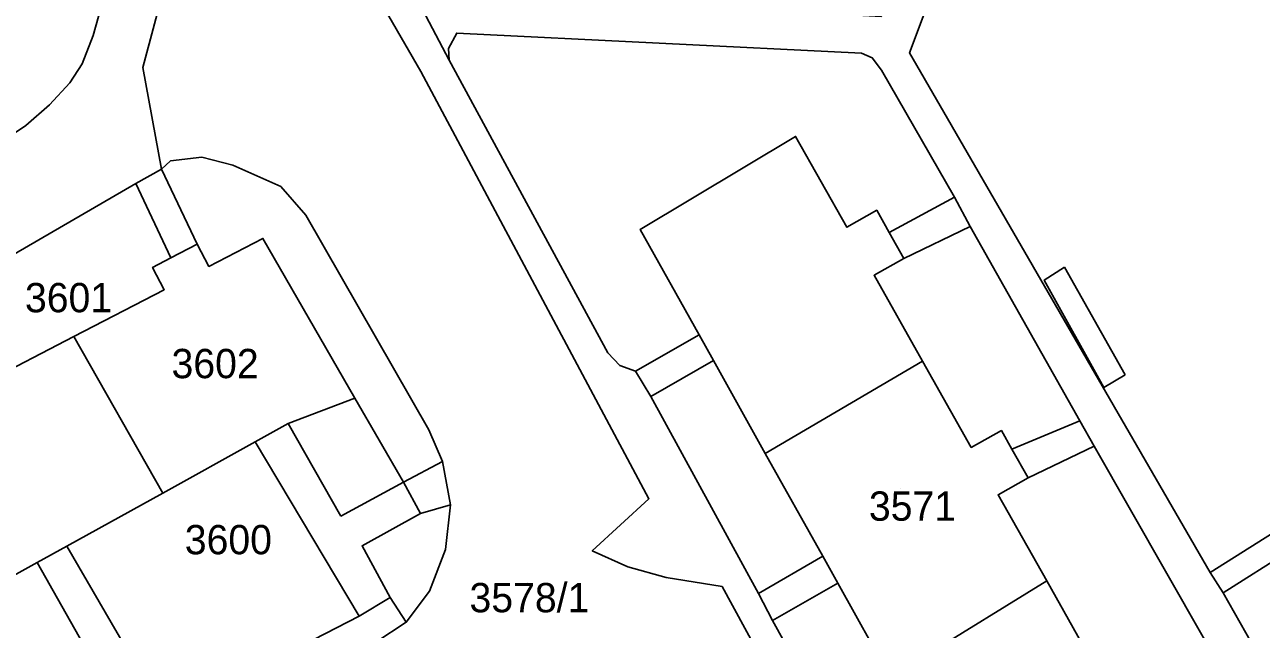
# Model space of a CAD drawing. Extents: x -262715 to -259381, y -1237238 to -1231182.
# Drawn here: x -261658.4 to -261574, y -1235911.6 to -1235870.3 of the extents above; entities that cross this region are included whole.
import ezdxf

# ---------------------------------------------------------------- set-up
doc = ezdxf.new("R2010")
doc.units = 0
for name, color, linetype in [('body_kn', 7, 'Continuous'), ('kladpar_druhypozemkov', 7, 'Continuous'), ('kladpar_hranice', 7, 'Continuous'), ('kladpar_parcelnecisla', 7, 'Continuous'), ('kladpar_plochy', 7, 'Continuous'), ('zappar_hrandruhpozemk', 7, 'Continuous')]:
    doc.layers.add(name, color=color, linetype=linetype)

msp = doc.modelspace()

# ---------------------------------------------------------------- linework, layer by layer
at = {"layer": 'body_kn'}
for p, q in [((-261653.76, -1235871.09), (-261653.76, -1235871.09)), ((-261628.95, -1235870.92), (-261628.95, -1235870.92)), ((-261629.51, -1235871.97), (-261629.51, -1235871.97)), ((-261601.32, -1235872.3), (-261601.32, -1235872.3)), ((-261598.05, -1235872.26), (-261598.05, -1235872.26)), ((-261654.52, -1235873.03), (-261654.52, -1235873.03)), ((-261650.38, -1235873.28), (-261650.38, -1235873.28)), ((-261629.47, -1235872.76), (-261629.47, -1235872.76)), ((-261600.59, -1235872.62), (-261600.59, -1235872.62)), ((-261631.41, -1235873.54), (-261631.41, -1235873.54)), ((-261599.96, -1235873.46), (-261599.96, -1235873.46)), ((-261655.37, -1235874.31), (-261655.37, -1235874.31)), ((-261656.74, -1235875.81), (-261656.74, -1235875.81)), ((-261658.37, -1235877.23), (-261658.37, -1235877.23)), ((-261605.82, -1235877.98), (-261605.82, -1235877.98)), ((-261605.82, -1235877.98), (-261605.82, -1235877.98)), ((-261648.48, -1235879.65), (-261648.48, -1235879.65)), ((-261646.36, -1235879.39), (-261646.36, -1235879.39)), ((-261644.23, -1235879.94), (-261644.23, -1235879.94)), ((-261649.1, -1235880.2), (-261649.1, -1235880.2)), ((-261650.85, -1235881.18), (-261650.85, -1235881.18)), ((-261650.85, -1235881.18), (-261650.85, -1235881.18)), ((-261640.97, -1235881.39), (-261640.97, -1235881.39)), ((-261594.97, -1235882.13), (-261594.97, -1235882.13)), ((-261594.97, -1235882.13), (-261594.97, -1235882.13)), ((-261639.26, -1235883.34), (-261639.26, -1235883.34)), ((-261600.28, -1235883.01), (-261600.28, -1235883.01)), ((-261616.43, -1235884.32), (-261616.43, -1235884.32)), ((-261602.32, -1235884.17), (-261602.32, -1235884.17)), ((-261593.9, -1235884.13), (-261593.9, -1235884.13)), ((-261642.18, -1235884.94), (-261642.18, -1235884.94)), ((-261642.18, -1235884.94), (-261642.18, -1235884.94)), ((-261599.43, -1235884.53), (-261599.43, -1235884.53)), ((-261646.66, -1235885.33), (-261646.66, -1235885.33)), ((-261646.66, -1235885.33), (-261646.66, -1235885.33)), ((-261649.71, -1235886.92), (-261649.71, -1235886.92)), ((-261648.47, -1235886.27), (-261648.47, -1235886.27)), ((-261645.87, -1235886.85), (-261645.87, -1235886.85)), ((-261598.43, -1235886.3), (-261598.43, -1235886.3)), ((-261598.43, -1235886.3), (-261598.43, -1235886.3)), ((-261587.48, -1235886.91), (-261587.48, -1235886.91)), ((-261587.48, -1235886.91), (-261587.48, -1235886.91)), ((-261600.47, -1235887.45), (-261600.47, -1235887.45)), ((-261648.92, -1235888.44), (-261648.92, -1235888.44)), ((-261588.85, -1235887.78), (-261588.85, -1235887.78)), ((-261655.08, -1235891.64), (-261655.08, -1235891.64)), ((-261655.08, -1235891.64), (-261655.08, -1235891.64)), ((-261612.41, -1235891.52), (-261612.41, -1235891.52)), ((-261618.63, -1235892.75), (-261618.63, -1235892.75)), ((-261617.83, -1235893.62), (-261617.83, -1235893.62)), ((-261611.43, -1235893.28), (-261611.43, -1235893.28)), ((-261611.43, -1235893.28), (-261611.43, -1235893.28)), ((-261597.16, -1235893.31), (-261597.16, -1235893.31)), ((-261597.16, -1235893.31), (-261597.16, -1235893.31)), ((-261616.75, -1235894), (-261616.75, -1235894)), ((-261616.75, -1235894), (-261616.75, -1235894)), ((-261583.34, -1235894.24), (-261583.34, -1235894.24)), ((-261584.79, -1235895.12), (-261584.79, -1235895.12)), ((-261635.9, -1235895.84), (-261635.9, -1235895.84)), ((-261635.9, -1235895.84), (-261635.9, -1235895.84)), ((-261615.7, -1235895.74), (-261615.7, -1235895.74)), ((-261640.46, -1235897.58), (-261640.46, -1235897.58)), ((-261586.43, -1235897.4), (-261586.43, -1235897.4)), ((-261630.85, -1235898.01), (-261630.85, -1235898.01)), ((-261591.78, -1235898.06), (-261591.78, -1235898.06)), ((-261642.71, -1235898.82), (-261642.71, -1235898.82)), ((-261593.83, -1235899.21), (-261593.83, -1235899.21)), ((-261591.06, -1235899.32), (-261591.06, -1235899.32)), ((-261591.06, -1235899.32), (-261591.06, -1235899.32)), ((-261585.44, -1235899.13), (-261585.44, -1235899.13)), ((-261585.44, -1235899.13), (-261585.44, -1235899.13)), ((-261629.93, -1235900.17), (-261629.93, -1235900.17)), ((-261629.93, -1235900.17), (-261629.93, -1235900.17)), ((-261607.9, -1235899.61), (-261607.9, -1235899.61)), ((-261632.59, -1235901.57), (-261632.59, -1235901.57)), ((-261589.96, -1235901.28), (-261589.96, -1235901.28)), ((-261649.02, -1235902.32), (-261649.02, -1235902.32)), ((-261615.84, -1235902.71), (-261615.84, -1235902.71)), ((-261592, -1235902.44), (-261592, -1235902.44)), ((-261631.43, -1235903.72), (-261631.43, -1235903.72)), ((-261629.37, -1235903.12), (-261629.37, -1235903.12)), ((-261629.37, -1235903.12), (-261629.37, -1235903.12)), ((-261636.86, -1235903.89), (-261636.86, -1235903.89)), ((-261655.57, -1235905.94), (-261655.57, -1235905.94)), ((-261655.57, -1235905.94), (-261655.57, -1235905.94)), ((-261635.41, -1235905.92), (-261635.41, -1235905.92)), ((-261629.71, -1235906.18), (-261629.71, -1235906.18)), ((-261619.7, -1235906.26), (-261619.7, -1235906.26)), ((-261657.59, -1235907.06), (-261657.59, -1235907.06)), ((-261657.59, -1235907.06), (-261657.59, -1235907.06)), ((-261603.97, -1235906.64), (-261603.97, -1235906.64)), ((-261617.28, -1235907.35), (-261617.28, -1235907.35)), ((-261577.52, -1235907.74), (-261577.52, -1235907.74)), ((-261577.52, -1235907.74), (-261577.52, -1235907.74)), ((-261614.66, -1235908.08), (-261614.66, -1235908.08)), ((-261610.84, -1235908.71), (-261610.84, -1235908.71)), ((-261602.94, -1235908.48), (-261602.94, -1235908.48)), ((-261602.94, -1235908.48), (-261602.94, -1235908.48)), ((-261588.68, -1235908.32), (-261588.68, -1235908.32)), ((-261588.68, -1235908.32), (-261588.68, -1235908.32)), ((-261633.5, -1235909.46), (-261633.5, -1235909.46)), ((-261633.5, -1235909.46), (-261633.5, -1235909.46)), ((-261630.81, -1235909.02), (-261630.81, -1235909.02)), ((-261608.35, -1235909.17), (-261608.35, -1235909.17)), ((-261608.35, -1235909.17), (-261608.35, -1235909.17)), ((-261576.65, -1235909.14), (-261576.65, -1235909.14)), ((-261576.65, -1235909.14), (-261576.65, -1235909.14)), ((-261635.61, -1235910.73), (-261635.61, -1235910.73)), ((-261635.61, -1235910.73), (-261635.61, -1235910.73)), ((-261632.4, -1235911.14), (-261632.4, -1235911.14)), ((-261607.4, -1235911.01), (-261607.4, -1235911.01))]:
    msp.add_line(p, q, dxfattribs=at)
at = {"layer": 'kladpar_druhypozemkov'}
for p, q in [((-261655.59, -1235888.3), (-261655.59, -1235888.3)), ((-261645.65, -1235892.8), (-261645.65, -1235892.8)), ((-261598.69, -1235902.03), (-261598.69, -1235902.03)), ((-261644.75, -1235904.4), (-261644.75, -1235904.4)), ((-261624.14, -1235908.46), (-261624.14, -1235908.46))]:
    msp.add_line(p, q, dxfattribs=at)
at = {"layer": 'kladpar_hranice'}
for points in [[(-261630.33, -1235799.51), (-261639.49, -1235833.05), (-261643.33, -1235847.48), (-261647.89, -1235863.96), (-261650.38, -1235873.28), (-261649.1, -1235880.2), (-261650.85, -1235881.18), (-261664.12, -1235888.88)], [(-261663.48, -1235880.67), (-261658.37, -1235877.23), (-261656.74, -1235875.81), (-261655.37, -1235874.31), (-261654.52, -1235873.03), (-261653.76, -1235871.09), (-261648.7, -1235852.98), (-261646.76, -1235845.88), (-261642.94, -1235832.15), (-261635.62, -1235804.34), (-261634.93, -1235802.85), (-261633.05, -1235800.89), (-261630.33, -1235799.51)], [(-261665.52, -1235820.81), (-261649.81, -1235848.61), (-261649.36, -1235850.56), (-261648.7, -1235852.98), (-261653.76, -1235871.09), (-261654.52, -1235873.03), (-261655.37, -1235874.31), (-261656.74, -1235875.81), (-261658.37, -1235877.23), (-261663.48, -1235880.67)], [(-261561.64, -1235840.09), (-261553.29, -1235855.08), (-261550.64, -1235859.41), (-261540.64, -1235877.08), (-261538.69, -1235880.86), (-261525.12, -1235904.42), (-261524.09, -1235906.23), (-261522.2, -1235909.63), (-261522.2, -1235910.88), (-261522.89, -1235911.99), (-261540.46, -1235921.96), (-261562.34, -1235934.38), (-261576.65, -1235909.14), (-261577.52, -1235907.74), (-261598.05, -1235872.26), (-261592.46, -1235857.37), (-261566.2, -1235842.67), (-261561.64, -1235840.09)], [(-261568.88, -1235928.18), (-261576.8, -1235914.26), (-261578, -1235912.15), (-261585.44, -1235899.13), (-261586.43, -1235897.4), (-261593.9, -1235884.13), (-261594.97, -1235882.13), (-261599.96, -1235873.46), (-261600.59, -1235872.62), (-261601.32, -1235872.3), (-261628.95, -1235870.92), (-261629.51, -1235871.97), (-261629.47, -1235872.76), (-261632.63, -1235866.74), (-261631.52, -1235867.88), (-261630.25, -1235868.11), (-261599.99, -1235869.78), (-261593.54, -1235855.72), (-261567.42, -1235840.56)], [(-261566.2, -1235842.67), (-261592.46, -1235857.37), (-261598.05, -1235872.26), (-261577.52, -1235907.74), (-261576.65, -1235909.14), (-261562.34, -1235934.38)], [(-261634.48, -1235912.49), (-261632.4, -1235911.14), (-261630.81, -1235909.02), (-261629.71, -1235906.18), (-261629.37, -1235903.12), (-261629.93, -1235900.17), (-261630.85, -1235898.01), (-261639.26, -1235883.34), (-261640.97, -1235881.39), (-261644.23, -1235879.94), (-261646.36, -1235879.39), (-261648.48, -1235879.65), (-261649.1, -1235880.2), (-261650.38, -1235873.28), (-261647.89, -1235863.96)], [(-261647.89, -1235863.96), (-261643.4, -1235865.12), (-261635.53, -1235866.4), (-261631.41, -1235873.54), (-261615.84, -1235902.71), (-261619.7, -1235906.26), (-261617.28, -1235907.35), (-261614.66, -1235908.08), (-261610.84, -1235908.71), (-261591.02, -1235945.12), (-261549.3, -1236021.38)], [(-261549.3, -1236021.38), (-261591.02, -1235945.12), (-261610.84, -1235908.71), (-261614.66, -1235908.08), (-261617.28, -1235907.35), (-261619.7, -1235906.26), (-261615.84, -1235902.71), (-261631.41, -1235873.54), (-261635.53, -1235866.4)], [(-261632.63, -1235866.74), (-261629.47, -1235872.76), (-261618.63, -1235892.75), (-261617.83, -1235893.62), (-261616.75, -1235894), (-261615.7, -1235895.74), (-261608.35, -1235909.17), (-261607.4, -1235911.01), (-261600.23, -1235923.97), (-261600.05, -1235924.31), (-261598.76, -1235926.78), (-261591.12, -1235940.59), (-261590.13, -1235942.62), (-261583.16, -1235955.11), (-261581.45, -1235958.18), (-261574.73, -1235970.52)], [(-261600.23, -1235923.97), (-261607.4, -1235911.01), (-261608.35, -1235909.17), (-261615.7, -1235895.74), (-261616.75, -1235894), (-261617.83, -1235893.62), (-261618.63, -1235892.75), (-261629.47, -1235872.76), (-261629.51, -1235871.97), (-261628.95, -1235870.92), (-261601.32, -1235872.3), (-261600.59, -1235872.62), (-261599.96, -1235873.46), (-261594.97, -1235882.13), (-261593.9, -1235884.13), (-261586.43, -1235897.4), (-261585.44, -1235899.13), (-261578, -1235912.15)], [(-261599.37, -1235914.89), (-261602.94, -1235908.48), (-261603.97, -1235906.64), (-261607.9, -1235899.61), (-261611.43, -1235893.28), (-261612.41, -1235891.52), (-261616.43, -1235884.32), (-261605.82, -1235877.98)], [(-261585.39, -1235914.16), (-261588.68, -1235908.32), (-261592, -1235902.44), (-261589.96, -1235901.28), (-261591.06, -1235899.32), (-261591.78, -1235898.06), (-261593.83, -1235899.21), (-261597.16, -1235893.31), (-261600.47, -1235887.45), (-261598.43, -1235886.3), (-261599.43, -1235884.53), (-261600.28, -1235883.01), (-261602.32, -1235884.17), (-261605.82, -1235877.98), (-261616.43, -1235884.32), (-261612.41, -1235891.52), (-261611.43, -1235893.28), (-261607.9, -1235899.61), (-261603.97, -1235906.64), (-261602.94, -1235908.48), (-261599.37, -1235914.89)], [(-261605.82, -1235877.98), (-261602.32, -1235884.17), (-261600.28, -1235883.01), (-261599.43, -1235884.53), (-261598.43, -1235886.3), (-261600.47, -1235887.45), (-261597.16, -1235893.31), (-261593.83, -1235899.21), (-261591.78, -1235898.06), (-261591.06, -1235899.32), (-261589.96, -1235901.28), (-261592, -1235902.44), (-261588.68, -1235908.32), (-261585.39, -1235914.16)], [(-261664.12, -1235888.88), (-261650.85, -1235881.18), (-261649.1, -1235880.2), (-261648.48, -1235879.65), (-261646.36, -1235879.39), (-261644.23, -1235879.94), (-261640.97, -1235881.39), (-261639.26, -1235883.34), (-261630.85, -1235898.01), (-261629.93, -1235900.17)], [(-261642.18, -1235884.94), (-261635.9, -1235895.84), (-261640.46, -1235897.58), (-261642.71, -1235898.82), (-261649.02, -1235902.32), (-261655.57, -1235905.94), (-261657.59, -1235907.06), (-261661.86, -1235909.43), (-261662.46, -1235908.35), (-261668, -1235898.35), (-261664.27, -1235896.41), (-261665.06, -1235894.89), (-261664, -1235894.34), (-261662.02, -1235893.31), (-261661.23, -1235894.83), (-261655.08, -1235891.64), (-261648.92, -1235888.44), (-261649.71, -1235886.92), (-261648.47, -1235886.27), (-261646.66, -1235885.33), (-261645.87, -1235886.85), (-261642.18, -1235884.94)], [(-261629.93, -1235900.17), (-261632.59, -1235901.57), (-261635.9, -1235895.84), (-261642.18, -1235884.94), (-261645.87, -1235886.85), (-261646.66, -1235885.33), (-261648.47, -1235886.27), (-261649.71, -1235886.92), (-261648.92, -1235888.44), (-261655.08, -1235891.64), (-261661.23, -1235894.83)], [(-261635.9, -1235895.84), (-261632.59, -1235901.57), (-261629.93, -1235900.17), (-261629.37, -1235903.12), (-261629.71, -1235906.18), (-261630.81, -1235909.02), (-261632.4, -1235911.14), (-261633.5, -1235909.46), (-261635.61, -1235910.73), (-261647.19, -1235916.68), (-261652.4, -1235919.49), (-261655.07, -1235920.8), (-261655.84, -1235920.95), (-261656.54, -1235920.4), (-261663.16, -1235908.74), (-261662.46, -1235908.35), (-261661.86, -1235909.43), (-261657.59, -1235907.06), (-261655.57, -1235905.94), (-261649.02, -1235902.32), (-261642.71, -1235898.82), (-261640.46, -1235897.58), (-261635.9, -1235895.84)], [(-261666.06, -1235910.46), (-261663.16, -1235908.74), (-261656.54, -1235920.4), (-261655.84, -1235920.95), (-261655.07, -1235920.8), (-261652.4, -1235919.49), (-261647.19, -1235916.68), (-261635.61, -1235910.73), (-261633.5, -1235909.46), (-261632.4, -1235911.14), (-261634.48, -1235912.49), (-261643.77, -1235917.41), (-261646.59, -1235919.26), (-261649.17, -1235921.91), (-261651.23, -1235925), (-261652.33, -1235928.69), (-261653.06, -1235932.55), (-261652.34, -1235936.44), (-261650.33, -1235940.2), (-261644.15, -1235951.36), (-261603.25, -1236024.32)]]:
    msp.add_lwpolyline(points, dxfattribs=at)
at = {"layer": 'kladpar_plochy'}
for points in [[(-261663.48, -1235880.67), (-261658.37, -1235877.23), (-261656.74, -1235875.81), (-261655.37, -1235874.31), (-261654.52, -1235873.03), (-261653.76, -1235871.09), (-261648.7, -1235852.98), (-261646.76, -1235845.88), (-261642.94, -1235832.15), (-261635.62, -1235804.34), (-261634.93, -1235802.85), (-261633.05, -1235800.89), (-261630.33, -1235799.51), (-261639.49, -1235833.05), (-261643.33, -1235847.48), (-261647.89, -1235863.96), (-261650.38, -1235873.28), (-261649.1, -1235880.2), (-261650.85, -1235881.18), (-261664.12, -1235888.88)], [(-261568.88, -1235928.18), (-261576.8, -1235914.26), (-261578, -1235912.15), (-261585.44, -1235899.13), (-261586.43, -1235897.4), (-261593.9, -1235884.13), (-261594.97, -1235882.13), (-261599.96, -1235873.46), (-261600.59, -1235872.62), (-261601.32, -1235872.3), (-261628.95, -1235870.92), (-261629.51, -1235871.97), (-261629.47, -1235872.76), (-261632.63, -1235866.74), (-261631.52, -1235867.88), (-261630.25, -1235868.11), (-261599.99, -1235869.78), (-261593.54, -1235855.72), (-261567.42, -1235840.56)], [(-261566.2, -1235842.67), (-261592.46, -1235857.37), (-261598.05, -1235872.26), (-261577.52, -1235907.74), (-261576.65, -1235909.14), (-261562.34, -1235934.38)], [(-261634.48, -1235912.49), (-261632.4, -1235911.14), (-261630.81, -1235909.02), (-261629.71, -1235906.18), (-261629.37, -1235903.12), (-261629.93, -1235900.17), (-261630.85, -1235898.01), (-261639.26, -1235883.34), (-261640.97, -1235881.39), (-261644.23, -1235879.94), (-261646.36, -1235879.39), (-261648.48, -1235879.65), (-261649.1, -1235880.2), (-261650.38, -1235873.28), (-261647.89, -1235863.96)], [(-261549.3, -1236021.38), (-261591.02, -1235945.12), (-261610.84, -1235908.71), (-261614.66, -1235908.08), (-261617.28, -1235907.35), (-261619.7, -1235906.26), (-261615.84, -1235902.71), (-261631.41, -1235873.54), (-261635.53, -1235866.4)], [(-261635.53, -1235866.4), (-261631.41, -1235873.54), (-261615.84, -1235902.71), (-261619.7, -1235906.26), (-261617.28, -1235907.35), (-261614.66, -1235908.08), (-261610.84, -1235908.71), (-261591.02, -1235945.12), (-261549.3, -1236021.38)], [(-261632.63, -1235866.74), (-261629.47, -1235872.76), (-261618.63, -1235892.75), (-261617.83, -1235893.62), (-261616.75, -1235894), (-261615.7, -1235895.74), (-261608.35, -1235909.17), (-261607.4, -1235911.01), (-261600.23, -1235923.97), (-261600.05, -1235924.31), (-261598.76, -1235926.78), (-261591.12, -1235940.59), (-261590.13, -1235942.62), (-261583.16, -1235955.11), (-261581.45, -1235958.18), (-261574.73, -1235970.52)], [(-261600.23, -1235923.97), (-261607.4, -1235911.01), (-261608.35, -1235909.17), (-261615.7, -1235895.74), (-261616.75, -1235894), (-261617.83, -1235893.62), (-261618.63, -1235892.75), (-261629.47, -1235872.76), (-261629.51, -1235871.97), (-261628.95, -1235870.92), (-261601.32, -1235872.3), (-261600.59, -1235872.62), (-261599.96, -1235873.46), (-261594.97, -1235882.13), (-261593.9, -1235884.13), (-261586.43, -1235897.4), (-261585.44, -1235899.13), (-261578, -1235912.15)], [(-261599.37, -1235914.89), (-261602.94, -1235908.48), (-261603.97, -1235906.64), (-261607.9, -1235899.61), (-261611.43, -1235893.28), (-261612.41, -1235891.52), (-261616.43, -1235884.32), (-261605.82, -1235877.98), (-261602.32, -1235884.17), (-261600.28, -1235883.01), (-261599.43, -1235884.53), (-261598.43, -1235886.3), (-261600.47, -1235887.45), (-261597.16, -1235893.31), (-261593.83, -1235899.21), (-261591.78, -1235898.06), (-261591.06, -1235899.32), (-261589.96, -1235901.28), (-261592, -1235902.44), (-261588.68, -1235908.32), (-261585.39, -1235914.16)], [(-261585.39, -1235914.16), (-261588.68, -1235908.32), (-261592, -1235902.44), (-261589.96, -1235901.28), (-261591.06, -1235899.32), (-261591.78, -1235898.06), (-261593.83, -1235899.21), (-261597.16, -1235893.31), (-261600.47, -1235887.45), (-261598.43, -1235886.3), (-261599.43, -1235884.53), (-261600.28, -1235883.01), (-261602.32, -1235884.17), (-261605.82, -1235877.98), (-261616.43, -1235884.32), (-261612.41, -1235891.52), (-261611.43, -1235893.28), (-261607.9, -1235899.61), (-261603.97, -1235906.64), (-261602.94, -1235908.48), (-261599.37, -1235914.89)], [(-261664.12, -1235888.88), (-261650.85, -1235881.18), (-261649.1, -1235880.2), (-261648.48, -1235879.65), (-261646.36, -1235879.39), (-261644.23, -1235879.94), (-261640.97, -1235881.39), (-261639.26, -1235883.34), (-261630.85, -1235898.01), (-261629.93, -1235900.17), (-261632.59, -1235901.57), (-261635.9, -1235895.84), (-261642.18, -1235884.94), (-261645.87, -1235886.85), (-261646.66, -1235885.33), (-261648.47, -1235886.27), (-261649.71, -1235886.92), (-261648.92, -1235888.44), (-261655.08, -1235891.64), (-261661.23, -1235894.83)], [(-261663.16, -1235908.74), (-261656.54, -1235920.4), (-261655.84, -1235920.95), (-261655.07, -1235920.8), (-261652.4, -1235919.49), (-261647.19, -1235916.68), (-261635.61, -1235910.73), (-261633.5, -1235909.46), (-261632.4, -1235911.14), (-261634.48, -1235912.49), (-261643.77, -1235917.41), (-261646.59, -1235919.26), (-261649.17, -1235921.91), (-261651.23, -1235925), (-261652.33, -1235928.69), (-261653.06, -1235932.55), (-261652.34, -1235936.44), (-261650.33, -1235940.2), (-261644.15, -1235951.36), (-261603.25, -1236024.32)]]:
    msp.add_lwpolyline(points, dxfattribs=at)
for points in [[(-261665.52, -1235820.81), (-261649.81, -1235848.61), (-261649.36, -1235850.56), (-261648.7, -1235852.98), (-261653.76, -1235871.09), (-261654.52, -1235873.03), (-261655.37, -1235874.31), (-261656.74, -1235875.81), (-261658.37, -1235877.23), (-261663.48, -1235880.67), (-261665.46, -1235881.49), (-261667.27, -1235881.81), (-261669.51, -1235881.54), (-261671.79, -1235880.52), (-261673, -1235879.1), (-261689.89, -1235847.89), (-261690.26, -1235846.83), (-261689.87, -1235845.7), (-261687.33, -1235843.53), (-261680.43, -1235856.25), (-261666.1, -1235848.26), (-261673.09, -1235835.57), (-261677.35, -1235827.25), (-261672.2, -1235824.39)], [(-261561.64, -1235840.09), (-261553.29, -1235855.08), (-261550.64, -1235859.41), (-261540.64, -1235877.08), (-261538.69, -1235880.86), (-261525.12, -1235904.42), (-261524.09, -1235906.23), (-261522.2, -1235909.63), (-261522.2, -1235910.88), (-261522.89, -1235911.99), (-261540.46, -1235921.96), (-261562.34, -1235934.38), (-261576.65, -1235909.14), (-261577.52, -1235907.74), (-261598.05, -1235872.26), (-261592.46, -1235857.37), (-261566.2, -1235842.67)], [(-261642.18, -1235884.94), (-261635.9, -1235895.84), (-261640.46, -1235897.58), (-261642.71, -1235898.82), (-261649.02, -1235902.32), (-261655.57, -1235905.94), (-261657.59, -1235907.06), (-261661.86, -1235909.43), (-261662.46, -1235908.35), (-261668, -1235898.35), (-261664.27, -1235896.41), (-261665.06, -1235894.89), (-261664, -1235894.34), (-261662.02, -1235893.31), (-261661.23, -1235894.83), (-261655.08, -1235891.64), (-261648.92, -1235888.44), (-261649.71, -1235886.92), (-261648.47, -1235886.27), (-261646.66, -1235885.33), (-261645.87, -1235886.85)], [(-261635.9, -1235895.84), (-261632.59, -1235901.57), (-261629.93, -1235900.17), (-261629.37, -1235903.12), (-261629.71, -1235906.18), (-261630.81, -1235909.02), (-261632.4, -1235911.14), (-261633.5, -1235909.46), (-261635.61, -1235910.73), (-261647.19, -1235916.68), (-261652.4, -1235919.49), (-261655.07, -1235920.8), (-261655.84, -1235920.95), (-261656.54, -1235920.4), (-261663.16, -1235908.74), (-261662.46, -1235908.35), (-261661.86, -1235909.43), (-261657.59, -1235907.06), (-261655.57, -1235905.94), (-261649.02, -1235902.32), (-261642.71, -1235898.82), (-261640.46, -1235897.58)]]:
    msp.add_lwpolyline(points, close=True, dxfattribs=at)
at = {"layer": 'zappar_hrandruhpozemk'}
for p, q in [((-261646.66, -1235885.33), (-261649.1, -1235880.2)), ((-261650.85, -1235881.18), (-261648.47, -1235886.27)), ((-261594.97, -1235882.13), (-261599.43, -1235884.53)), ((-261598.43, -1235886.3), (-261593.9, -1235884.13)), ((-261587.48, -1235886.91), (-261583.34, -1235894.24)), ((-261655.08, -1235891.64), (-261649.02, -1235902.32)), ((-261616.75, -1235894), (-261612.41, -1235891.52)), ((-261611.43, -1235893.28), (-261615.7, -1235895.74)), ((-261597.16, -1235893.31), (-261607.9, -1235899.61)), ((-261577.52, -1235907.74), (-261558.81, -1235895.91)), ((-261636.86, -1235903.89), (-261640.46, -1235897.58)), ((-261591.06, -1235899.32), (-261586.43, -1235897.4)), ((-261576.65, -1235909.14), (-261558.09, -1235897.35)), ((-261635.61, -1235910.73), (-261642.71, -1235898.82)), ((-261585.44, -1235899.13), (-261589.96, -1235901.28)), ((-261629.37, -1235903.12), (-261631.43, -1235903.72)), ((-261655.57, -1235905.94), (-261649.62, -1235916.16)), ((-261657.59, -1235907.06), (-261651.78, -1235917.32)), ((-261608.35, -1235909.17), (-261603.97, -1235906.64)), ((-261602.94, -1235908.48), (-261607.4, -1235911.01)), ((-261588.68, -1235908.32), (-261599.37, -1235914.89))]:
    msp.add_line(p, q, dxfattribs=at)
for points in [[(-261583.34, -1235894.24), (-261584.79, -1235895.12), (-261588.85, -1235887.78), (-261587.48, -1235886.91)], [(-261633.5, -1235909.46), (-261635.41, -1235905.92), (-261631.43, -1235903.72), (-261632.59, -1235901.57), (-261636.86, -1235903.89)]]:
    msp.add_lwpolyline(points, dxfattribs=at)

# ---------------------------------------------------------------- texts
at = {"layer": 'kladpar_parcelnecisla'}
for s, p in [('3601', (-261658.424, -1235889.98)), ('3602', (-261648.42, -1235894.48)), ('3571', (-261600.821, -1235904.21)), ('3600', (-261647.515, -1235906.5)), ('3578/1', (-261628.082, -1235910.46))]:
    msp.add_text(s, height=2, dxfattribs=at).set_placement(p)

doc.saveas('drawing.dxf')
